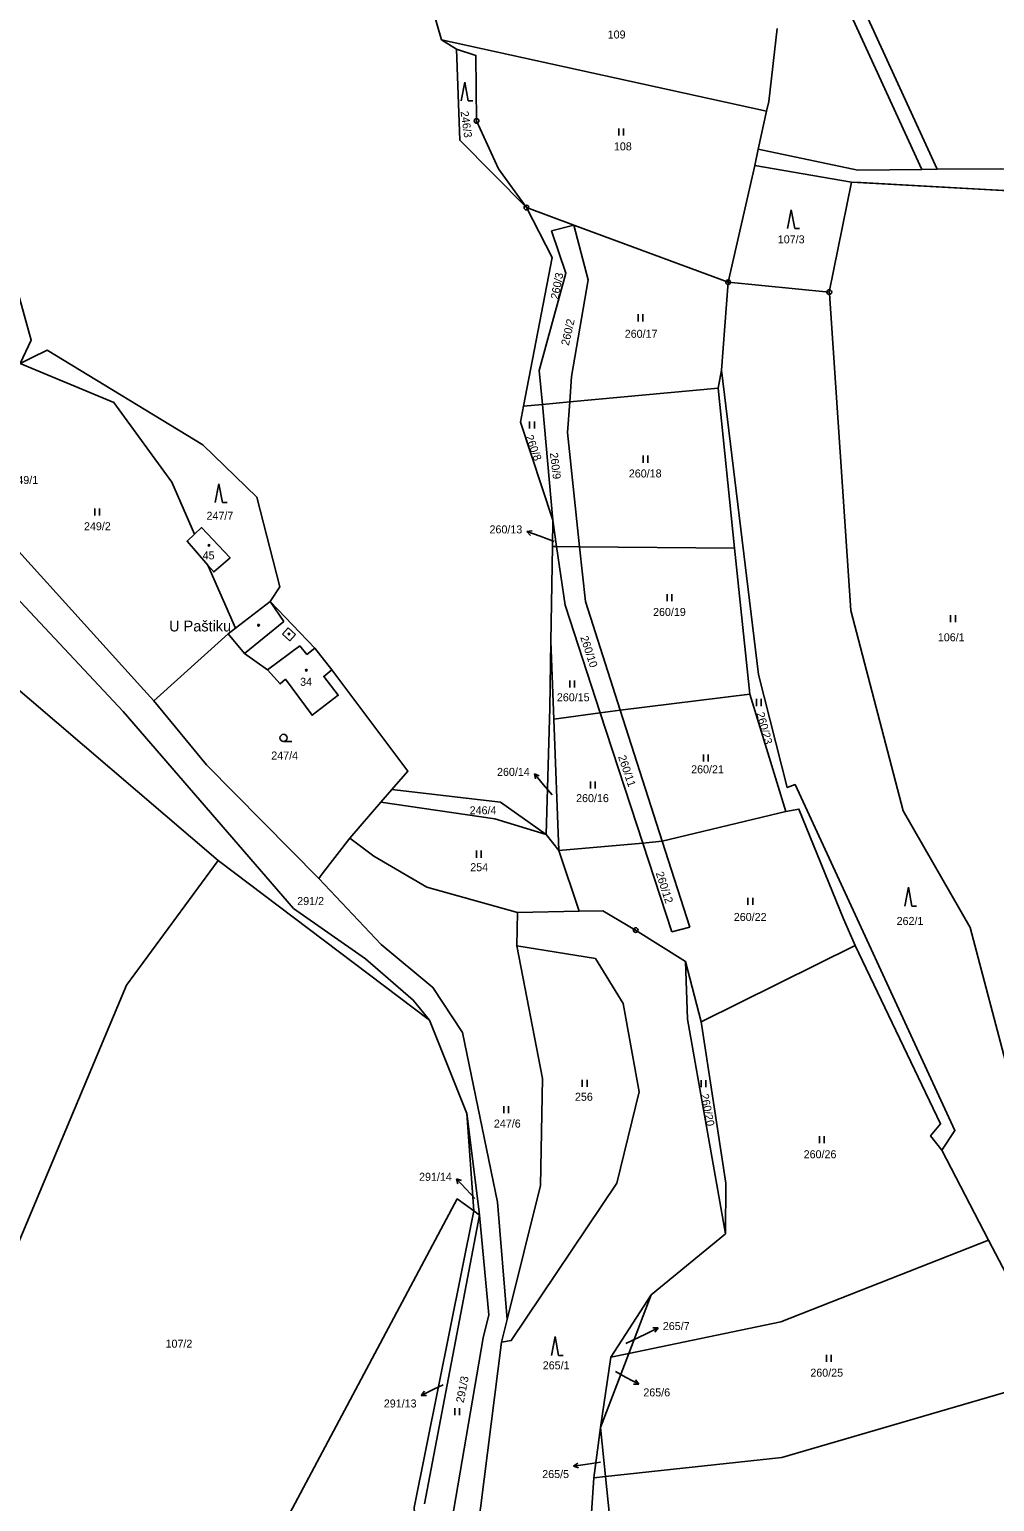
# Model space of a CAD drawing. Extents: x -680203 to -673936, y -1102717 to -1093650.
# Drawn here: x -678840.6 to -678635.7, y -1097252 to -1096939.2 of the extents above; entities that cross this region are included whole.
import ezdxf

# ---------------------------------------------------------------- set-up
doc = ezdxf.new("R2010")
doc.units = 0
for name, color, linetype in [('SOxx02xx_Koleje_param další_Popis10', 7, 'Continuous'), ('SOxx02xx_Staničení_Popis10', 7, 'Continuous'), ('SOxxxxxx_Koleje_hlavní_body_Popis10', 7, 'Continuous'), ('SOxxxxxx_Koleje_LN_parametry_Popis10', 7, 'Continuous'), ('SOxxxxxx_Koleje_param další_Popis10', 7, 'Continuous'), ('SOxxxxxx_Osa_bod_P', 7, 'Continuous'), ('SOxxxxxx_Staničení_Popis10', 7, 'Continuous'), ('x_prac', 7, 'Continuous')]:
    doc.layers.add(name, color=color, linetype=linetype)

msp = doc.modelspace()

# ---------------------------------------------------------------- linework, layer by layer
at = {"layer": 'SOxx02xx_Koleje_param další_Popis10'}
for centre, radius in [((-678745.66, -1096958.66), 0.5), ((-678745.66, -1096958.66), 0.0303), ((-678735.07, -1096977.08), 0.5), ((-678735.07, -1096977.08), 0.0303), ((-678692.24, -1096992.96), 0.5), ((-678692.24, -1096992.96), 0.0303), ((-678670.76, -1096995.05), 0.5), ((-678670.76, -1096995.05), 0.0303), ((-678711.88, -1097130.59), 0.5), ((-678711.88, -1097130.59), 0.0303)]:
    msp.add_circle(centre, radius, dxfattribs=at)
at = {"layer": 'SOxx02xx_Staničení_Popis10'}
for p, q in [((-678734.98, -1097045.9), (-678733.87, -1097045.78)), ((-678732.16, -1097046.93), (-678734.98, -1097045.9)), ((-678734.98, -1097045.9), (-678734.21, -1097046.72)), ((-678729.19, -1097048.02), (-678732.16, -1097046.93)), ((-678731.45, -1097099.7), (-678733.38, -1097097.4)), ((-678733.38, -1097097.4), (-678732.35, -1097097.85)), ((-678733.38, -1097097.4), (-678733.12, -1097098.49)), ((-678729.61, -1097101.87), (-678731.45, -1097099.7)), ((-678747.89, -1097185.63), (-678749.94, -1097183.44)), ((-678749.94, -1097183.44), (-678748.89, -1097183.83)), ((-678749.94, -1097183.44), (-678749.62, -1097184.51)), ((-678746.04, -1097187.59), (-678747.89, -1097185.63)), ((-678709.82, -1097216.44), (-678707.12, -1097215.12)), ((-678707.12, -1097215.12), (-678708.24, -1097215.11)), ((-678707.12, -1097215.12), (-678707.8, -1097216.01)), ((-678714, -1097218.44), (-678709.82, -1097216.44)), ((-678716.19, -1097224.35), (-678713.87, -1097225.64)), ((-678752.74, -1097227.21), (-678754.73, -1097228.16)), ((-678713.87, -1097225.64), (-678711.24, -1097227.09)), ((-678711.24, -1097227.09), (-678712.36, -1097227.05)), ((-678711.24, -1097227.09), (-678711.88, -1097226.17)), ((-678754.73, -1097228.16), (-678757.43, -1097229.48)), ((-678757.43, -1097229.48), (-678756.75, -1097228.59)), ((-678757.43, -1097229.48), (-678756.31, -1097229.49)), ((-678725.05, -1097244.46), (-678724.13, -1097243.82)), ((-678722.08, -1097244.04), (-678725.05, -1097244.46)), ((-678725.05, -1097244.46), (-678723.99, -1097244.81)), ((-678719.38, -1097243.66), (-678722.08, -1097244.04))]:
    msp.add_line(p, q, dxfattribs=at)
at = {"layer": 'SOxxxxxx_Koleje_hlavní_body_Popis10'}
for p, q in [((-678748.17, -1096950.41), (-678748.92, -1096954.41)), ((-678747.42, -1096954.41), (-678748.17, -1096950.41)), ((-678747.42, -1096954.41), (-678746.42, -1096954.41)), ((-678715.44, -1096961.8), (-678715.44, -1096960.3)), ((-678714.44, -1096961.8), (-678714.44, -1096960.3)), ((-678678.86, -1096977.55), (-678679.61, -1096981.55)), ((-678678.11, -1096981.55), (-678678.86, -1096977.55)), ((-678678.11, -1096981.55), (-678677.11, -1096981.55)), ((-678711.34, -1097001.26), (-678711.34, -1096999.76)), ((-678710.34, -1097001.26), (-678710.34, -1096999.76)), ((-678734.39, -1097024.04), (-678734.39, -1097022.54)), ((-678733.39, -1097024.04), (-678733.39, -1097022.54)), ((-678710.29, -1097031.29), (-678710.29, -1097029.79)), ((-678709.29, -1097031.29), (-678709.29, -1097029.79)), ((-678800.38, -1097035.77), (-678801.13, -1097039.77)), ((-678799.63, -1097039.77), (-678800.38, -1097035.77)), ((-678799.63, -1097039.77), (-678798.63, -1097039.77)), ((-678826.69, -1097042.51), (-678826.69, -1097041.01)), ((-678825.69, -1097042.51), (-678825.69, -1097041.01)), ((-678705.18, -1097060.73), (-678705.18, -1097059.23)), ((-678704.18, -1097060.73), (-678704.18, -1097059.23)), ((-678645, -1097065.16), (-678645, -1097063.66)), ((-678644, -1097065.16), (-678644, -1097063.66)), ((-678725.85, -1097079.05), (-678725.85, -1097077.55)), ((-678724.85, -1097079.05), (-678724.85, -1097077.55)), ((-678686.21, -1097082.99), (-678686.21, -1097081.49)), ((-678685.21, -1097082.99), (-678685.21, -1097081.49)), ((-678786.65, -1097090.5), (-678784.9, -1097090.5)), ((-678697.46, -1097094.76), (-678697.46, -1097093.26)), ((-678696.46, -1097094.76), (-678696.46, -1097093.26)), ((-678721.46, -1097100.52), (-678721.46, -1097099.02)), ((-678720.46, -1097100.52), (-678720.46, -1097099.02)), ((-678745.69, -1097115.21), (-678745.69, -1097113.71)), ((-678744.69, -1097115.21), (-678744.69, -1097113.71)), ((-678688.03, -1097125.25), (-678688.03, -1097123.75)), ((-678687.03, -1097125.25), (-678687.03, -1097123.75)), ((-678653.97, -1097121.5), (-678654.72, -1097125.5)), ((-678653.22, -1097125.5), (-678653.97, -1097121.5)), ((-678653.22, -1097125.5), (-678652.22, -1097125.5)), ((-678723.21, -1097163.89), (-678723.21, -1097162.39)), ((-678722.21, -1097163.89), (-678722.21, -1097162.39)), ((-678697.96, -1097164), (-678697.96, -1097162.5)), ((-678696.96, -1097164), (-678696.96, -1097162.5)), ((-678739.85, -1097169.51), (-678739.85, -1097168.01)), ((-678738.85, -1097169.51), (-678738.85, -1097168.01)), ((-678672.85, -1097175.89), (-678672.85, -1097174.39)), ((-678671.85, -1097175.89), (-678671.85, -1097174.39)), ((-678728.99, -1097216.96), (-678729.74, -1097220.96)), ((-678728.24, -1097220.96), (-678728.99, -1097216.96)), ((-678728.24, -1097220.96), (-678727.24, -1097220.96)), ((-678671.37, -1097222.35), (-678671.37, -1097220.85)), ((-678670.37, -1097222.35), (-678670.37, -1097220.85)), ((-678750.28, -1097233.67), (-678750.28, -1097232.17)), ((-678749.28, -1097233.67), (-678749.28, -1097232.17))]:
    msp.add_line(p, q, dxfattribs=at)
msp.add_circle((-678786.65, -1097089.75), 0.75, dxfattribs=at)
at = {"layer": 'SOxxxxxx_Koleje_LN_parametry_Popis10'}
for points in [[(-678695.7, -1096854.5), (-678694.11, -1096859.11), (-678690.59, -1096869.31), (-678688.44, -1096874.48), (-678683.34, -1096886.75), (-678682.6, -1096890.84), (-678679.87, -1096906.27), (-678651.15, -1096968.99), (-678647.87, -1096968.95), (-678676.84, -1096905.75), (-678680.47, -1096885.88), (-678694.84, -1096848.35)], [(-678685.88, -1096964.65), (-678686.58, -1096968.11), (-678666.07, -1096971.66), (-678609.59, -1096974.79), (-678607.62, -1096971.23), (-678634.42, -1096968.82), (-678647.87, -1096968.95), (-678651.15, -1096968.99), (-678664.69, -1096969.12)]]:
    msp.add_lwpolyline(points, close=True, dxfattribs=at)
at = {"layer": 'SOxxxxxx_Koleje_param další_Popis10'}
for centre in [(-678802.47, -1097048.86), (-678791.96, -1097065.82), (-678785.48, -1097067.69), (-678781.8, -1097075.37)]:
    msp.add_circle(centre, 0.175, dxfattribs=at)
at = {"layer": 'SOxxxxxx_Staničení_Popis10'}
for p, q in [((-678786.55, -1097065), (-678789.47, -1097060.79)), ((-678786.55, -1097065), (-678794.95, -1097071.82)), ((-678786.88, -1097067.7), (-678785.69, -1097066.35)), ((-678785.3, -1097069.16), (-678786.88, -1097067.7)), ((-678785.69, -1097066.35), (-678784.11, -1097067.8)), ((-678784.11, -1097067.8), (-678785.3, -1097069.16)), ((-678783.18, -1097070.18), (-678790.06, -1097075.27)), ((-678781.71, -1097072.07), (-678783.18, -1097070.18)), ((-678780.02, -1097070.72), (-678781.71, -1097072.07))]:
    msp.add_line(p, q, dxfattribs=at)
at = {"layer": 'x_prac'}
for p, q in [((-678753.08, -1096941.41), (-678756.98, -1096928.03)), ((-678753.08, -1096941.41), (-678756.98, -1096928.03)), ((-678749.93, -1096943.46), (-678753.08, -1096941.41)), ((-678684.07, -1096956.63), (-678753.08, -1096941.41)), ((-678749.93, -1096943.46), (-678753.08, -1096941.41)), ((-678686.58, -1096968.11), (-678692.24, -1096992.96)), ((-678686.58, -1096968.11), (-678666.07, -1096971.66)), ((-678725, -1096980.81), (-678735.07, -1096977.08)), ((-678725, -1096980.81), (-678735.07, -1096977.08)), ((-678725, -1096980.81), (-678692.24, -1096992.96)), ((-678725, -1096980.81), (-678692.24, -1096992.96)), ((-678692.24, -1096992.96), (-678693.69, -1097011.64)), ((-678670.76, -1096995.05), (-678692.24, -1096992.96)), ((-678670.76, -1096995.05), (-678692.24, -1096992.96)), ((-678670.74, -1096995.32), (-678670.76, -1096995.05)), ((-678670.74, -1096995.32), (-678670.76, -1096995.05)), ((-678694.34, -1097015.48), (-678693.69, -1097011.64)), ((-678725.89, -1097018.36), (-678694.34, -1097015.48)), ((-678690.88, -1097049.46), (-678694.34, -1097015.48)), ((-678736.34, -1097022.7), (-678735.68, -1097019.25)), ((-678735.68, -1097019.25), (-678731.69, -1097018.89)), ((-678731.69, -1097018.89), (-678725.89, -1097018.36)), ((-678729.47, -1097043.52), (-678731.69, -1097018.89)), ((-678729.47, -1097043.52), (-678736.34, -1097022.7)), ((-678817, -1097078.74), (-678851.18, -1097040.98)), ((-678729.56, -1097049.1), (-678729.47, -1097043.52)), ((-678729.47, -1097043.52), (-678728.66, -1097049.11)), ((-678729.9, -1097069.27), (-678729.56, -1097049.1)), ((-678729.56, -1097049.1), (-678728.66, -1097049.11)), ((-678728.66, -1097049.11), (-678723.79, -1097049.16)), ((-678723.79, -1097049.16), (-678690.88, -1097049.46)), ((-678687.64, -1097080.49), (-678690.88, -1097049.46)), ((-678802.69, -1097053.07), (-678796.84, -1097066.46)), ((-678787.45, -1097057.65), (-678789.47, -1097060.79)), ((-678789.47, -1097060.79), (-678796.84, -1097066.46)), ((-678798.42, -1097067.68), (-678814.18, -1097081.85)), ((-678796.84, -1097066.46), (-678798.42, -1097067.68)), ((-678730.13, -1097083.4), (-678729.9, -1097069.27)), ((-678729.28, -1097085.78), (-678729.9, -1097069.27)), ((-678800.55, -1097115.78), (-678846.07, -1097076.82)), ((-678814.18, -1097081.85), (-678817, -1097078.74)), ((-678715.16, -1097083.86), (-678687.64, -1097080.49)), ((-678679.99, -1097105.42), (-678687.64, -1097080.49)), ((-678730.91, -1097110.28), (-678730.13, -1097083.4)), ((-678719.4, -1097084.44), (-678715.16, -1097083.86)), ((-678706.22, -1097111.73), (-678715.16, -1097083.86)), ((-678729.28, -1097085.78), (-678719.4, -1097084.44)), ((-678728.22, -1097113.65), (-678729.28, -1097085.78)), ((-678719.4, -1097084.44), (-678710.39, -1097112.09)), ((-678765.96, -1097103.44), (-678763.63, -1097100.75)), ((-678740.6, -1097103.41), (-678763.63, -1097100.75)), ((-678772.55, -1097111.07), (-678765.96, -1097103.44)), ((-678741.78, -1097106.96), (-678765.96, -1097103.44)), ((-678730.91, -1097110.28), (-678740.6, -1097103.41)), ((-678706.22, -1097111.73), (-678679.99, -1097105.42)), ((-678730.91, -1097110.28), (-678741.78, -1097106.96)), ((-678767.5, -1097114.89), (-678772.55, -1097111.07)), ((-678728.22, -1097113.65), (-678730.91, -1097110.28)), ((-678710.39, -1097112.09), (-678706.22, -1097111.73)), ((-678700.37, -1097129.98), (-678706.22, -1097111.73)), ((-678728.22, -1097113.65), (-678710.39, -1097112.09)), ((-678723.88, -1097126.6), (-678728.22, -1097113.65)), ((-678710.39, -1097112.09), (-678704.23, -1097130.98)), ((-678755.69, -1097149.73), (-678800.55, -1097115.78)), ((-678737.14, -1097133.95), (-678737, -1097126.83)), ((-678723.88, -1097126.6), (-678737, -1097126.83)), ((-678704.23, -1097130.98), (-678700.37, -1097129.98)), ((-678697.98, -1097150.12), (-678665.24, -1097133.89)), ((-678697.98, -1097150.12), (-678701.3, -1097137.27)), ((-678747.72, -1097169.58), (-678755.69, -1097149.73)), ((-678746.21, -1097190.27), (-678747.72, -1097169.58)), ((-678646.88, -1097177.33), (-678636.94, -1097196.47)), ((-678741.25, -1097188.38), (-678739.16, -1097213.31)), ((-678745.05, -1097191.15), (-678756.73, -1097252.49)), ((-678745.05, -1097191.15), (-678746.21, -1097190.27)), ((-678708.56, -1097208.09), (-678692.77, -1097195.1)), ((-678636.94, -1097196.47), (-678621.89, -1097225.43)), ((-678717.16, -1097221.36), (-678708.56, -1097208.09)), ((-678708.56, -1097208.09), (-678713.33, -1097220.56)), ((-678739.16, -1097213.31), (-678740.37, -1097218.17)), ((-678744.25, -1097217.2), (-678755.32, -1097281.77)), ((-678740.37, -1097218.17), (-678745.86, -1097261.29)), ((-678713.33, -1097220.56), (-678719.36, -1097236.3)), ((-678719.36, -1097236.3), (-678717.16, -1097221.36)), ((-678713.33, -1097220.56), (-678717.16, -1097221.36)), ((-678720.79, -1097246.96), (-678719.36, -1097236.3)), ((-678719.36, -1097236.3), (-678718.29, -1097246.69)), ((-678718.29, -1097246.69), (-678720.79, -1097246.96))]:
    msp.add_line(p, q, dxfattribs=at)
for points in [[(-678862.73, -1096874.17), (-678860.68, -1096913.9), (-678859.15, -1096939.89), (-678850.83, -1096967.81), (-678844.67, -1096989.14), (-678840.26, -1097005.24), (-678842.58, -1097010.23)], [(-678681.86, -1096939.04), (-678683.58, -1096954.55), (-678684.07, -1096956.63)], [(-678735.07, -1096977.08), (-678741, -1096968.88), (-678745.66, -1096958.66), (-678745.81, -1096944.74), (-678749.93, -1096943.46)], [(-678735.07, -1096977.08), (-678749.24, -1096962.79), (-678749.93, -1096943.46)], [(-678735.07, -1096977.08), (-678741, -1096968.88), (-678745.66, -1096958.66), (-678745.81, -1096944.74), (-678749.93, -1096943.46)], [(-678684.07, -1096956.63), (-678685.88, -1096964.65), (-678686.58, -1096968.11)], [(-678666.07, -1096971.66), (-678669.9, -1096990.52), (-678670.76, -1096995.05)], [(-678609.59, -1096974.79), (-678664.08, -1096971.78), (-678666.07, -1096971.66)], [(-678735.68, -1097019.25), (-678729.61, -1096987.7), (-678735.07, -1096977.08)], [(-678725, -1096980.81), (-678729.73, -1096982.04), (-678726.71, -1096991.03), (-678732.34, -1097011.72), (-678731.69, -1097018.89)], [(-678725.89, -1097018.36), (-678725.5, -1097012.99), (-678721.96, -1096992.45), (-678725, -1096980.81)], [(-678591.24, -1097260.37), (-678596.94, -1097246.94), (-678605.77, -1097226.11), (-678624.6, -1097191.82), (-678640.85, -1097130.07), (-678655.06, -1097105.22), (-678666.21, -1097062.72), (-678670.74, -1096995.32)], [(-678591.24, -1097260.37), (-678596.94, -1097246.94), (-678605.77, -1097226.11), (-678624.6, -1097191.82), (-678640.85, -1097130.07), (-678655.06, -1097105.22), (-678666.21, -1097062.72), (-678670.74, -1096995.32)], [(-678902.75, -1097000.72), (-678863.4, -1097038.6), (-678820.69, -1097084.16), (-678784.51, -1097126.03), (-678769.27, -1097136.73), (-678759.12, -1097145.46), (-678755.69, -1097149.73)], [(-678842.58, -1097010.23), (-678840.18, -1097009.03), (-678836.81, -1097007.39), (-678803.76, -1097027.49)], [(-678842.58, -1097010.23), (-678822.65, -1097018.49), (-678810.4, -1097035.45), (-678805.57, -1097046.49)], [(-678693.69, -1097011.64), (-678685.81, -1097076.29), (-678679.7, -1097100.33), (-678678.02, -1097099.69), (-678644.08, -1097173.16), (-678646.88, -1097177.33)], [(-678723.79, -1097049.16), (-678726.36, -1097024.86), (-678725.89, -1097018.36)], [(-678803.76, -1097027.49), (-678792.31, -1097038.62), (-678787.45, -1097057.65)], [(-678805.57, -1097046.49), (-678804.05, -1097045.06), (-678798, -1097051.48), (-678801.47, -1097054.48), (-678802.69, -1097053.07)], [(-678805.57, -1097046.49), (-678807.12, -1097047.95), (-678802.69, -1097053.07)], [(-678728.66, -1097049.11), (-678726.85, -1097061.58), (-678719.4, -1097084.44)], [(-678715.16, -1097083.86), (-678722.56, -1097060.8), (-678723.79, -1097049.16)], [(-678776.36, -1097075.31), (-678780.02, -1097070.72), (-678789.47, -1097060.79)], [(-678798.42, -1097067.68), (-678794.95, -1097071.82), (-678790.06, -1097075.27)], [(-678790.06, -1097075.27), (-678787.39, -1097078.29), (-678786.23, -1097077.27)], [(-678786.23, -1097077.27), (-678780.59, -1097084.93), (-678775.03, -1097080.7), (-678778.12, -1097076.71), (-678776.36, -1097075.31)], [(-678776.36, -1097075.31), (-678760.24, -1097096.82), (-678763.63, -1097100.75)], [(-678814.18, -1097081.85), (-678803, -1097095.45), (-678779.17, -1097119.64)], [(-678665.24, -1097133.89), (-678667.78, -1097128.2), (-678677.2, -1097104.9), (-678679.99, -1097105.42)], [(-678779.17, -1097119.64), (-678778.46, -1097118.64), (-678772.55, -1097111.07)], [(-678737, -1097126.83), (-678756.22, -1097121.49), (-678767.5, -1097114.89)], [(-678800.55, -1097115.78), (-678819.98, -1097142.28), (-678852.27, -1097219.14), (-678882.54, -1097266.19), (-678883.63, -1097267.7)], [(-678779.17, -1097119.64), (-678765.92, -1097133.66), (-678754.93, -1097142.78), (-678748.62, -1097152.35), (-678741.25, -1097188.38)], [(-678701.3, -1097137.27), (-678711.88, -1097130.59), (-678718.83, -1097126.51), (-678723.88, -1097126.6)], [(-678737.14, -1097133.95), (-678720.43, -1097136.66), (-678714.5, -1097146.19), (-678711.12, -1097164.94), (-678715.88, -1097184.34), (-678738.28, -1097217.82), (-678740.37, -1097218.17)], [(-678737.14, -1097133.95), (-678731.66, -1097162.13), (-678732.09, -1097184.88), (-678739.16, -1097213.31)], [(-678665.24, -1097133.89), (-678647.15, -1097171.75), (-678649.25, -1097174.34), (-678646.88, -1097177.33)], [(-678692.77, -1097195.1), (-678700.88, -1097149.55), (-678701.3, -1097137.27)], [(-678692.77, -1097195.1), (-678692.71, -1097184.37), (-678697.98, -1097150.12)], [(-678747.72, -1097169.58), (-678745.17, -1097189.88), (-678745.05, -1097191.15)], [(-678842.86, -1097344.05), (-678839.73, -1097341.22), (-678795.85, -1097274.29), (-678749.77, -1097187.72), (-678746.21, -1097190.27)], [(-678758.76, -1097255.64), (-678758.91, -1097253.26), (-678746.21, -1097190.27)], [(-678745.05, -1097191.15), (-678743.04, -1097212.35), (-678744.25, -1097217.2)], [(-678636.94, -1097196.47), (-678681.05, -1097213.81), (-678713.33, -1097220.56)], [(-678621.89, -1097225.43), (-678680.86, -1097242.66), (-678718.29, -1097246.69)], [(-678710.92, -1097292.3), (-678721.94, -1097264.93), (-678720.79, -1097246.96)], [(-678718.29, -1097246.69), (-678715.94, -1097269.47), (-678708.99, -1097290.47)]]:
    msp.add_lwpolyline(points, dxfattribs=at)

# ---------------------------------------------------------------- texts
at = {"layer": 'SOxx02xx_Staničení_Popis10'}
msp.add_text('U Paštiku', height=2.3, dxfattribs=at).set_placement((-678810.94, -1097067.14))
at = {"layer": 'SOxxxxxx_Osa_bod_P'}
for s, p in [('109', (-678717.82, -1096941.16)), ('108', (-678716.5, -1096964.93)), ('107/3', (-678681.7, -1096984.68)), ('260/17', (-678714.2, -1097004.75)), ('260/18', (-678713.33, -1097034.42)), ('249/1', (-678844.43, -1097035.82)), ('247/7', (-678803, -1097043.41)), ('249/2', (-678829.02, -1097045.64)), ('260/13', (-678742.91, -1097046.31)), ('45', (-678803.83, -1097051.83)), ('260/19', (-678708.19, -1097063.85)), ('106/1', (-678647.72, -1097069.23)), ('34', (-678783.13, -1097078.69)), ('260/15', (-678728.61, -1097081.98)), ('247/4', (-678789.25, -1097094.35)), ('260/14', (-678741.32, -1097097.83)), ('260/21', (-678700.1, -1097097.28)), ('260/16', (-678724.53, -1097103.41)), ('246/4', (-678747.13, -1097105.99)), ('254', (-678747, -1097118.08)), ('291/2', (-678783.74, -1097125.27)), ('260/22', (-678691.04, -1097128.65)), ('262/1', (-678656.47, -1097129.5)), ('256', (-678724.77, -1097166.86)), ('247/6', (-678741.98, -1097172.55)), ('260/26', (-678676.21, -1097179.07)), ('291/14', (-678757.87, -1097183.86)), ('265/7', (-678706.11, -1097215.57)), ('107/2', (-678811.7, -1097219.31)), ('265/1', (-678731.61, -1097223.92)), ('260/25', (-678674.79, -1097225.48)), ('291/13', (-678765.36, -1097232.02)), ('265/6', (-678710.25, -1097229.67)), ('265/5', (-678731.72, -1097247.02))]:
    msp.add_text(s, height=1.7, dxfattribs=at).set_placement(p)
for s, rotation, p in [('246/3', 278, (-678749.06, -1096956.7)), ('260/3', 79, (-678728.3, -1096996.68)), ('260/2', 77, (-678726.09, -1097006.51)), ('260/8', 290, (-678735.32, -1097025.73)), ('260/9', 277, (-678730.1, -1097029.23)), ('260/10', 288, (-678723.66, -1097068.37)), ('260/23', 285, (-678686.24, -1097084.55)), ('260/11', 289, (-678715.65, -1097093.76)), ('260/12', 288, (-678707.64, -1097118.48)), ('260/20', 281, (-678698.09, -1097165.55)), ('291/3', 79, (-678748.4, -1097231.13))]:
    msp.add_text(s, height=1.7, rotation=rotation, dxfattribs=at).set_placement(p)

doc.saveas('drawing.dxf')
